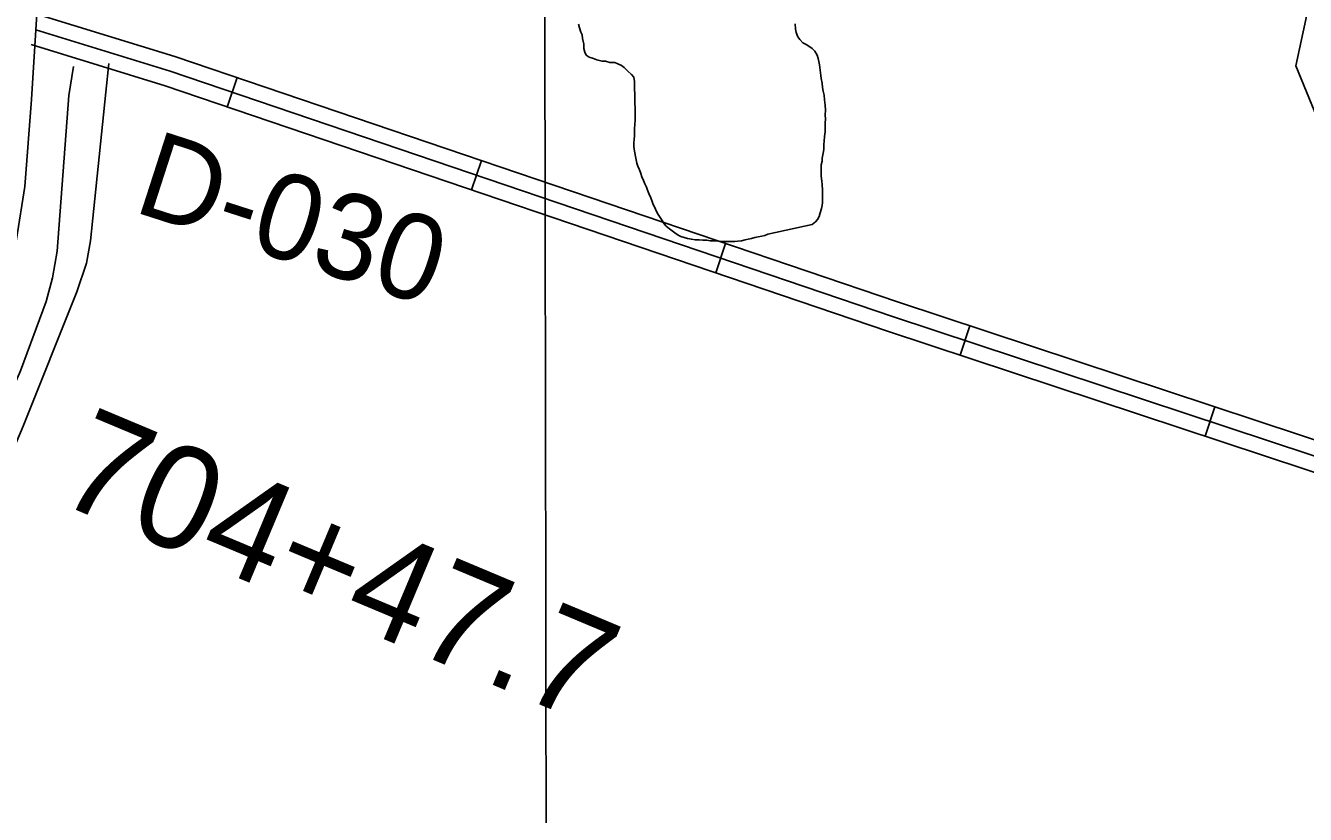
# Model space of a CAD drawing. Extents: x 3329297 to 3367176, y 649250 to 674653.
# Drawn here: x 3343431 to 3344672, y 662476 to 663241 of the extents above; entities that cross this region are included whole.
import ezdxf

# ---------------------------------------------------------------- set-up
doc = ezdxf.new("R2010")
doc.units = 0
for name, color, linetype in [('V-DTCH-CNTR', 7, 'Continuous'), ('V-GRID-MAJR', 7, 'Continuous'), ('V-RAIL-TRAK', 7, 'Continuous'), ('V-RIVR-RANG-IDEN', 7, 'Continuous'), ('V-ROAD-CNTR', 7, 'Continuous'), ('V-SURV-IDEN', 7, 'Continuous'), ('V-TOPO-SHOR', 7, 'Continuous'), ('V-UTIL-LINE', 7, 'Continuous')]:
    doc.layers.add(name, color=color, linetype=linetype)

msp = doc.modelspace()

# ---------------------------------------------------------------- linework, layer by layer
at = {"layer": 'V-DTCH-CNTR'}
msp.add_lwpolyline([(3342628.4, 661072.3), (3342714.1, 661234.6), (3342754.9, 661314.4), (3342822.8, 661449.4), (3342911, 661625.7), (3342970.2, 661739.8), (3343002.1, 661798.6), (3343049.4, 661911.8), (3343117, 662076.8), (3343183, 662250.7), (3343262, 662449.2), (3343336.9, 662635), (3343428.9, 662852.4), (3343480.9, 662982.4), (3343490.2, 663010.3), (3343494.2, 663031.9), (3343509.1, 663176.1), (3343512, 663203.9)], dxfattribs=at)
at = {"layer": 'V-GRID-MAJR'}
msp.add_spline([(3343949.3, 654651.9), (3343938.7, 660710.3), (3343928.1, 666771.7), (3343917.5, 672833.1), (3343917.5, 672836.2)], degree=3, dxfattribs=at)
at = {"layer": 'V-RAIL-TRAK'}
msp.add_arc((6548955.2, 1986802.1), 3466661.3, 202.398581, 202.4578394, dxfattribs=at)
at = {"layer": 'V-ROAD-CNTR'}
for p, q in [((3343626.8, 663161.7), (3343636.5, 663190.2)), ((3343863.6, 663081.4), (3343873.2, 663109.8)), ((3344100.3, 663001), (3344109.9, 663029.4)), ((3344337.3, 662921.1), (3344346.7, 662949.6)), ((3344574.7, 662842.6), (3344584.1, 662871.1))]:
    msp.add_line(p, q, dxfattribs=at)
for points in [[(3342686.8, 661326.8), (3342880.4, 661699.3), (3342918.9, 661772.4), (3342948.3, 661828.8), (3342977.9, 661900.1), (3343023.9, 662012.4), (3343199.1, 662449.7), (3343275.6, 662640.2), (3343326.1, 662763), (3343367, 662863.5), (3343386, 662912), (3343401.5, 662954.3), (3343413.8, 662991.9), (3343422.4, 663033.5), (3343430.6, 663084.8), (3343436.9, 663168.9), (3343501.1, 664197), (3343542.3, 664801.7)], [(3345320.7, 662627.5), (3344276.4, 662972.8), (3343575.9, 663210.7), (3343445.5, 663250.9)], [(3343441.1, 663236.5), (3343571.3, 663196.4), (3344271.6, 662958.6), (3345328.2, 662609.3), (3345521.6, 662542.5), (3346851, 662094.8), (3347564.2, 661852.6), (3347943.6, 661723.5)], [(3345335.8, 662590.8), (3345323.4, 662595), (3344266.9, 662944.4), (3343566.7, 663182.2), (3343436.7, 663222.2)]]:
    msp.add_lwpolyline(points, dxfattribs=at)
msp.add_arc((64166487.8, 25668654.3), 65761050.4, 202.347120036, 202.34991448, dxfattribs=at)
at = {"layer": 'V-TOPO-SHOR'}
for points in [[(3344150.9, 663038.5), (3344147.9, 663037.3), (3344144.9, 663036.5), (3344141.5, 663035.8), (3344138.4, 663035.1), (3344135, 663034.3), (3344131.7, 663033.5), (3344128.8, 663032.8), (3344125.4, 663032.1), (3344121.7, 663031.6), (3344118.7, 663031.4), (3344115, 663031.4), (3344112, 663031.4), (3344108.9, 663031.3), (3344105.9, 663031.4), (3344102.6, 663031.6), (3344098.6, 663031.9), (3344094.8, 663032.1), (3344091.6, 663032.5), (3344087.9, 663032.7), (3344084.3, 663032.8), (3344080.4, 663032.9), (3344076.8, 663033.6), (3344072.9, 663034.4), (3344069.8, 663035.3), (3344066.6, 663036.1), (3344063.9, 663037.4), (3344060.7, 663039.8), (3344058.2, 663041.7), (3344055.5, 663043.6), (3344052.3, 663046.2), (3344050.4, 663048.6), (3344048.3, 663051.6), (3344046.4, 663054.6), (3344044.6, 663057.6), (3344042.5, 663061.2), (3344041.2, 663064.2), (3344039.8, 663067.2), (3344038.7, 663070.1), (3344037.3, 663073.6), (3344035.6, 663077.8), (3344034.2, 663081.1), (3344033.1, 663084.1), (3344031.6, 663087.2), (3344030.4, 663090.4), (3344028.8, 663094.1), (3344027.8, 663097.1), (3344026.4, 663100.7), (3344024.9, 663104.3), (3344024, 663107.4), (3344023.2, 663110.6), (3344022.6, 663113.6), (3344021.8, 663117.3), (3344021.3, 663120.8), (3344021, 663123.8), (3344021, 663127), (3344021.3, 663130.2), (3344021.5, 663133.7), (3344021.6, 663137.6), (3344021.6, 663140.7), (3344022, 663145.1), (3344022.2, 663148.9), (3344022.2, 663153.7), (3344022.2, 663157.3), (3344022.2, 663161.2), (3344022, 663164.8), (3344021.8, 663171), (3344021.8, 663174.5), (3344021.7, 663178.6), (3344021.7, 663182.8), (3344021.6, 663186.3), (3344020.9, 663190.5), (3344018.8, 663193.2), (3344015.2, 663196.6), (3344011.7, 663200.1), (3344008.9, 663202.1), (3344005.4, 663203.5), (3344002.6, 663204.8), (3343997.8, 663204.8), (3343993.6, 663206.1), (3343990.1, 663206.1), (3343985.2, 663207.4), (3343981.7, 663208.8), (3343977.5, 663210.1), (3343974.7, 663212.1), (3343973.3, 663214.9), (3343972.6, 663218.4), (3343972.5, 663222.6), (3343971.1, 663228.1), (3343971, 663231.6), (3343969.6, 663234.3), (3343968.1, 663238.5), (3343967.4, 663242)], [(3344177.4, 663242.2), (3344177.7, 663237.3), (3344178.2, 663234.1), (3344179.9, 663229.7), (3344182, 663227.2), (3344184.8, 663224), (3344187.9, 663222.4), (3344190.7, 663220.6), (3344193.7, 663218.5), (3344196.3, 663215.8), (3344198.6, 663212.1), (3344199.6, 663208.8), (3344200.3, 663205.8), (3344200.8, 663202.6), (3344201.6, 663197.5), (3344202.1, 663192.4), (3344202.6, 663189.2), (3344203.4, 663184.8), (3344203.9, 663180.6), (3344204.6, 663177.1), (3344205.4, 663173.2), (3344205.9, 663168.8), (3344206.4, 663163.5), (3344206.9, 663158.6), (3344206.5, 663154.2), (3344206.6, 663150), (3344206.4, 663146.3), (3344206.4, 663142.9), (3344206.3, 663137.8), (3344205.9, 663133.1), (3344205.4, 663128.7), (3344205.2, 663125.5), (3344205.1, 663120.4), (3344204.4, 663116.9), (3344203.6, 663112.2), (3344203.4, 663109.2), (3344202.5, 663105.5), (3344202.5, 663102), (3344202.6, 663098.8), (3344202.6, 663094.6), (3344203.1, 663089.7), (3344203.6, 663086.5), (3344203.9, 663081.2), (3344204, 663077), (3344204, 663072.8), (3344203.8, 663069.3), (3344203.4, 663066.3), (3344203, 663063.3), (3344201.6, 663059.1), (3344200.5, 663055.6), (3344198.9, 663052.6), (3344196.9, 663050.3), (3344193.9, 663047.9), (3344150.9, 663038.5)], [(3342610.9, 661102.9), (3342646.1, 661181.2), (3342722.9, 661331.6), (3342805.9, 661481.4), (3342901.8, 661663.4), (3342975, 661820.7), (3343014.2, 661911.6), (3343038.5, 661973.8), (3343104, 662133.1), (3343135.7, 662212.8), (3343210.6, 662402.2), (3343286.3, 662588), (3343351.2, 662734.9), (3343426.4, 662906.1), (3343451.3, 662973.2), (3343457.3, 662996.2), (3343461.8, 663022), (3343473.2, 663173), (3343477.7, 663200.9)]]:
    msp.add_lwpolyline(points, dxfattribs=at)
at = {"layer": 'V-UTIL-LINE'}
msp.add_lwpolyline([(3344817.8, 662823.7), (3344662.6, 663201.7), (3344681.4, 663289)], dxfattribs=at)

# ---------------------------------------------------------------- texts
at = {"layer": 'V-RIVR-RANG-IDEN'}
msp.add_text('D-030', height=83, rotation=342.1114, dxfattribs=at).set_placement((3343534, 663060.9))
at = {"layer": 'V-SURV-IDEN'}
msp.add_text('704+47.7', height=100, rotation=337.2336, dxfattribs=at).set_placement((3343458, 662780.4))

doc.saveas('drawing.dxf')
